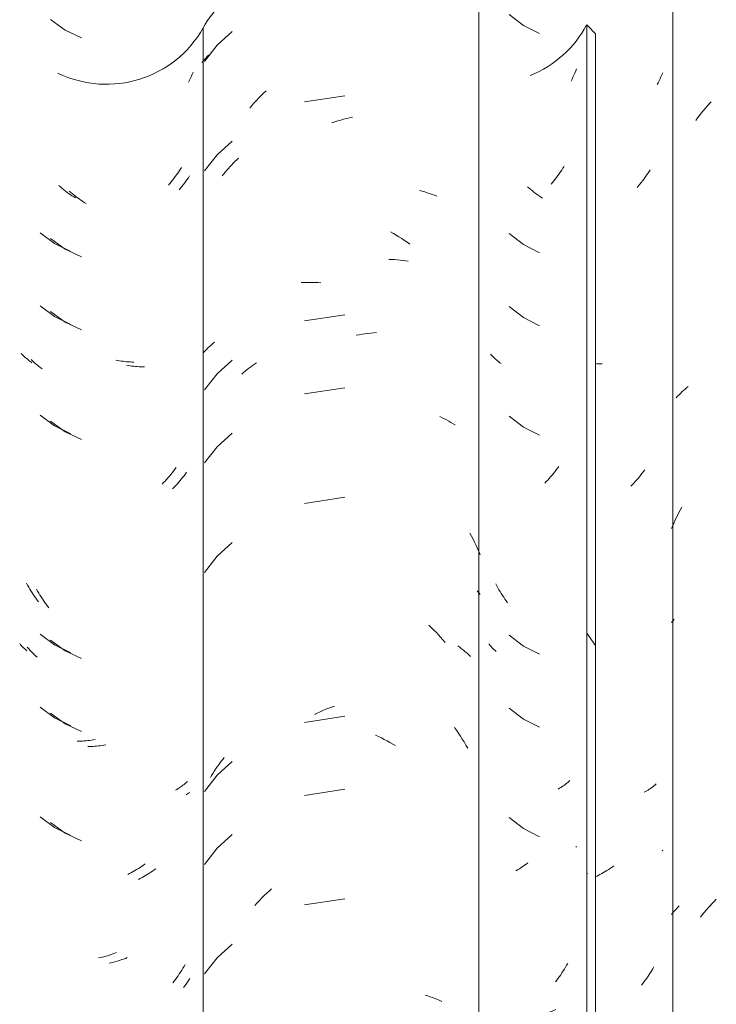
# Model space of a CAD drawing. Header units: metres. Extents: x 10.2 to 107.4, y -18.3 to 5.6.
# Tile 62 of 734: x 14.5 to 14.8, y 2.9 to 3.3. Entities that reach past the tile are written whole.
import ezdxf

# ---------------------------------------------------------------- set-up
doc = ezdxf.new("R2010")
doc.units = ezdxf.units.M
doc.layers.add('A-GLAZ-CWMG', color=7, linetype='Continuous', lineweight=5)

# ---------------------------------------------------------------- blocks, each defined once
blk = doc.blocks.new('FP_127-FACHADA 03')
at = {"layer": 'A-GLAZ-CWMG', "color": 9, "true_color": 0xc0c0c0}
for p, q in [((14.57169, 3.28924), (14.57127, 3.28841)), ((14.57209, 3.29008), (14.57169, 3.28924)), ((14.57249, 3.29093), (14.57209, 3.29008)), ((14.57287, 3.29178), (14.57249, 3.29093)), ((14.57323, 3.29264), (14.57287, 3.29178)), ((14.56793, 3.25246), (14.56742, 3.2517)), ((14.56842, 3.25324), (14.56793, 3.25246)), ((14.5653, 3.24873), (14.56474, 3.24801)), ((14.56584, 3.24946), (14.5653, 3.24873)), ((14.56638, 3.25019), (14.56584, 3.24946)), ((14.56691, 3.25094), (14.56638, 3.25019)), ((14.56742, 3.2517), (14.56691, 3.25094)), ((14.5184, 3.24521), (14.51774, 3.24578)), ((14.51907, 3.24466), (14.5184, 3.24521)), ((14.51974, 3.24411), (14.51907, 3.24466)), ((14.56361, 3.24661), (14.56302, 3.24592)), ((14.56418, 3.24731), (14.56361, 3.24661)), ((14.56474, 3.24801), (14.56418, 3.24731)), ((14.52042, 3.24358), (14.51974, 3.24411)), ((14.52111, 3.24306), (14.52042, 3.24358)), ((14.5218, 3.24256), (14.52111, 3.24306)), ((14.5225, 3.24207), (14.5218, 3.24256)), ((14.5232, 3.24159), (14.5225, 3.24207)), ((14.52391, 3.24112), (14.5232, 3.24159)), ((14.52462, 3.24066), (14.52391, 3.24112)), ((14.51003, 3.22633), (14.51604, 3.22189)), ((14.51604, 3.22189), (14.52277, 3.2186)), ((14.51003, 3.19619), (14.51604, 3.19174)), ((14.51604, 3.19174), (14.52277, 3.18846)), ((14.50264, 3.17606), (14.50225, 3.17648)), ((14.50304, 3.17565), (14.50264, 3.17606)), ((14.50346, 3.17524), (14.50304, 3.17565)), ((14.50388, 3.17484), (14.50346, 3.17524)), ((14.50432, 3.17445), (14.50388, 3.17484)), ((14.50477, 3.17407), (14.50432, 3.17445)), ((14.50522, 3.1737), (14.50477, 3.17407)), ((14.50569, 3.17333), (14.50522, 3.1737)), ((14.50617, 3.17297), (14.50569, 3.17333)), ((14.50666, 3.17262), (14.50617, 3.17297)), ((14.54205, 3.17355), (14.5413, 3.17369)), ((14.54279, 3.17343), (14.54205, 3.17355)), ((14.54354, 3.17332), (14.54279, 3.17343)), ((14.54428, 3.17322), (14.54354, 3.17332)), ((14.54502, 3.17313), (14.54428, 3.17322)), ((14.54576, 3.17306), (14.54502, 3.17313)), ((14.54649, 3.17301), (14.54576, 3.17306)), ((14.54722, 3.17296), (14.54649, 3.17301)), ((14.54795, 3.17293), (14.54722, 3.17296)), ((14.54868, 3.17291), (14.54795, 3.17293)), ((14.51003, 3.15097), (14.51604, 3.14653)), ((14.51604, 3.14653), (14.52277, 3.14324)), ((14.56398, 3.12649), (14.5634, 3.1258)), ((14.56455, 3.12719), (14.56398, 3.12649)), ((14.5651, 3.12791), (14.56455, 3.12719)), ((14.56565, 3.12863), (14.5651, 3.12791)), ((14.56619, 3.12936), (14.56565, 3.12863)), ((14.56101, 3.12313), (14.56039, 3.12249)), ((14.56162, 3.12378), (14.56101, 3.12313)), ((14.56222, 3.12444), (14.56162, 3.12378)), ((14.56282, 3.12511), (14.56222, 3.12444)), ((14.5634, 3.1258), (14.56282, 3.12511)), ((14.50486, 3.0808), (14.50441, 3.08161)), ((14.50532, 3.08), (14.50486, 3.0808)), ((14.50579, 3.0792), (14.50532, 3.08)), ((14.50627, 3.07842), (14.50579, 3.0792)), ((14.50677, 3.07764), (14.50627, 3.07842)), ((14.50727, 3.07687), (14.50677, 3.07764)), ((14.50778, 3.07611), (14.50727, 3.07687)), ((14.50831, 3.07537), (14.50778, 3.07611)), ((14.50884, 3.07463), (14.50831, 3.07537)), ((14.50938, 3.0739), (14.50884, 3.07463)), ((14.51003, 3.06055), (14.51604, 3.0561)), ((14.502, 3.0562), (14.50161, 3.05665)), ((14.5024, 3.05575), (14.502, 3.0562)), ((14.50282, 3.05531), (14.5024, 3.05575)), ((14.50324, 3.05488), (14.50282, 3.05531)), ((14.50369, 3.05445), (14.50324, 3.05488)), ((14.50414, 3.05404), (14.50369, 3.05445)), ((14.50461, 3.05363), (14.50414, 3.05404)), ((14.51604, 3.0561), (14.52277, 3.05282)), ((14.51003, 3.0304), (14.51604, 3.02596)), ((14.51604, 3.02596), (14.52277, 3.02267)), ((14.52827, 3.01648), (14.52754, 3.01644)), ((14.529, 3.01653), (14.52827, 3.01648)), ((14.52974, 3.0166), (14.529, 3.01653)), ((14.53048, 3.01669), (14.52974, 3.0166)), ((14.53122, 3.01678), (14.53048, 3.01669)), ((14.53197, 3.01689), (14.53122, 3.01678)), ((14.53271, 3.01701), (14.53197, 3.01689)), ((14.52608, 3.01639), (14.52536, 3.01639)), ((14.52681, 3.01641), (14.52608, 3.01639)), ((14.52754, 3.01644), (14.52681, 3.01641)), ((14.56649, 2.99649), (14.56595, 2.99618)), ((14.56701, 2.99681), (14.56649, 2.99649)), ((14.56753, 2.99714), (14.56701, 2.99681)), ((14.56803, 2.99747), (14.56753, 2.99714)), ((14.56852, 2.99782), (14.56803, 2.99747)), ((14.56901, 2.99817), (14.56852, 2.99782)), ((14.56948, 2.99854), (14.56901, 2.99817)), ((14.56994, 2.99891), (14.56948, 2.99854)), ((14.57039, 2.99929), (14.56994, 2.99891)), ((14.57083, 2.99968), (14.57039, 2.99929)), ((14.51003, 2.98519), (14.51604, 2.98074)), ((14.51604, 2.98074), (14.52277, 2.97746)), ((14.5506, 2.96381), (14.54989, 2.96337)), ((14.55131, 2.96428), (14.5506, 2.96381)), ((14.55202, 2.96475), (14.55131, 2.96428)), ((14.55272, 2.96524), (14.55202, 2.96475)), ((14.55341, 2.96574), (14.55272, 2.96524)), ((14.54699, 2.9617), (14.54626, 2.96132)), ((14.54772, 2.9621), (14.54699, 2.9617)), ((14.54845, 2.96251), (14.54772, 2.9621)), ((14.54917, 2.96293), (14.54845, 2.96251)), ((14.54989, 2.96337), (14.54917, 2.96293)), ((14.53562, 2.92719), (14.53487, 2.92702)), ((14.53638, 2.92738), (14.53562, 2.92719)), ((14.53713, 2.92759), (14.53638, 2.92738)), ((14.53788, 2.9278), (14.53713, 2.92759)), ((14.53863, 2.92803), (14.53788, 2.9278)), ((14.53938, 2.92828), (14.53863, 2.92803)), ((14.54013, 2.92854), (14.53938, 2.92828)), ((14.54088, 2.92881), (14.54013, 2.92854)), ((14.54163, 2.92909), (14.54088, 2.92881)), ((14.53487, 2.92702), (14.53412, 2.92686)), ((14.56947, 2.92339), (14.569, 2.9226)), ((14.56993, 2.92419), (14.56947, 2.92339)), ((14.567, 2.91951), (14.56648, 2.91876)), ((14.56752, 2.92027), (14.567, 2.91951)), ((14.56802, 2.92103), (14.56752, 2.92027)), ((14.56851, 2.92181), (14.56802, 2.92103)), ((14.569, 2.9226), (14.56851, 2.92181)), ((14.5654, 2.91729), (14.56485, 2.91657)), ((14.56594, 2.91802), (14.5654, 2.91729)), ((14.56648, 2.91876), (14.56594, 2.91802))]:
    blk.add_line(p, q, dxfattribs=at)
blk = doc.blocks.new('FP_128-FACHADA 03')
at = {"layer": 'A-GLAZ-CWMG', "color": 9, "true_color": 0xc0c0c0}
for p, q in [((14.58939, 3.30937), (14.58309, 3.30375)), ((14.58309, 3.30375), (14.57797, 3.29707)), ((14.57684, 3.29653), (14.57722, 3.29701)), ((14.57722, 3.29701), (14.57763, 3.29749)), ((14.57763, 3.29749), (14.57804, 3.29796)), ((14.57804, 3.29796), (14.57847, 3.29842)), ((14.57847, 3.29842), (14.5789, 3.29887)), ((14.5789, 3.29887), (14.57935, 3.29932)), ((14.57935, 3.29932), (14.57981, 3.29976)), ((14.58939, 3.26416), (14.58309, 3.25854)), ((14.58309, 3.25854), (14.57797, 3.25186)), ((14.59051, 3.25575), (14.59121, 3.25644)), ((14.59121, 3.25644), (14.59192, 3.25712)), ((14.58715, 3.25212), (14.5878, 3.25287)), ((14.5878, 3.25287), (14.58846, 3.25361)), ((14.58846, 3.25361), (14.58914, 3.25434)), ((14.58914, 3.25434), (14.58982, 3.25505)), ((14.58982, 3.25505), (14.59051, 3.25575)), ((14.58525, 3.24979), (14.58587, 3.25057)), ((14.58587, 3.25057), (14.5865, 3.25135)), ((14.5865, 3.25135), (14.58715, 3.25212)), ((14.57949, 3.17888), (14.57999, 3.17935)), ((14.57999, 3.17935), (14.5805, 3.1798)), ((14.5805, 3.1798), (14.58102, 3.18025)), ((14.58102, 3.18025), (14.58155, 3.18069)), ((14.58155, 3.18069), (14.5821, 3.18111)), ((14.57721, 3.17642), (14.57764, 3.17693)), ((14.57764, 3.17693), (14.57808, 3.17743)), ((14.57808, 3.17743), (14.57854, 3.17792)), ((14.57854, 3.17792), (14.57901, 3.17841)), ((14.57901, 3.17841), (14.57949, 3.17888)), ((14.58939, 3.17373), (14.58309, 3.16811)), ((14.59627, 3.1704), (14.59703, 3.17098)), ((14.59703, 3.17098), (14.5978, 3.17154)), ((14.5978, 3.17154), (14.59858, 3.1721)), ((14.59858, 3.1721), (14.59936, 3.17264)), ((14.58309, 3.16811), (14.57797, 3.16143)), ((14.59328, 3.16793), (14.59402, 3.16857)), ((14.59402, 3.16857), (14.59476, 3.16919)), ((14.59476, 3.16919), (14.59551, 3.1698)), ((14.59551, 3.1698), (14.59627, 3.1704)), ((14.58939, 3.14359), (14.58309, 3.13797)), ((14.58309, 3.13797), (14.57797, 3.13128)), ((14.58939, 3.09837), (14.58309, 3.09275)), ((14.58309, 3.09275), (14.57797, 3.08607)), ((14.58482, 3.00808), (14.58544, 3.00888)), ((14.58544, 3.00888), (14.58606, 3.00966)), ((14.58193, 3.00394), (14.58248, 3.00479)), ((14.58248, 3.00479), (14.58305, 3.00563)), ((14.58305, 3.00563), (14.58363, 3.00646)), ((14.58939, 3.00794), (14.58309, 3.00233)), ((14.58363, 3.00646), (14.58422, 3.00728)), ((14.58422, 3.00728), (14.58482, 3.00808)), ((14.58309, 3.00233), (14.57797, 2.99564)), ((14.58034, 3.00132), (14.58085, 3.00221)), ((14.58085, 3.00221), (14.58138, 3.00308)), ((14.58138, 3.00308), (14.58193, 3.00394)), ((14.58939, 2.9778), (14.58309, 2.97218)), ((14.58309, 2.97218), (14.57797, 2.9655)), ((14.58939, 2.93259), (14.58309, 2.92697)), ((14.58309, 2.92697), (14.57797, 2.92029))]:
    blk.add_line(p, q, dxfattribs=at)
blk = doc.blocks.new('FP_129-FACHADA 03')
at = {"layer": 'A-GLAZ-CWMG', "color": 9, "true_color": 0xc0c0c0}
for p, q in [((14.73121, 3.29309), (14.73084, 3.29223)), ((14.73156, 3.29395), (14.73121, 3.29309)), ((14.72967, 3.2897), (14.72926, 3.28887)), ((14.73007, 3.29054), (14.72967, 3.2897)), ((14.73046, 3.29138), (14.73007, 3.29054)), ((14.73084, 3.29223), (14.73046, 3.29138)), ((14.72593, 3.25292), (14.72542, 3.25215)), ((14.72642, 3.25369), (14.72593, 3.25292)), ((14.72275, 3.24845), (14.72219, 3.24774)), ((14.7233, 3.24917), (14.72275, 3.24845)), ((14.72385, 3.2499), (14.7233, 3.24917)), ((14.72438, 3.25064), (14.72385, 3.2499)), ((14.72491, 3.25139), (14.72438, 3.25064)), ((14.72542, 3.25215), (14.72491, 3.25139)), ((14.72161, 3.24705), (14.72103, 3.24636)), ((14.72219, 3.24774), (14.72161, 3.24705)), ((14.72141, 3.12623), (14.72083, 3.12555)), ((14.72199, 3.12693), (14.72141, 3.12623)), ((14.72255, 3.12763), (14.72199, 3.12693)), ((14.72311, 3.12835), (14.72255, 3.12763)), ((14.72366, 3.12907), (14.72311, 3.12835)), ((14.72419, 3.12981), (14.72366, 3.12907)), ((14.71903, 3.12356), (14.71841, 3.12291)), ((14.71964, 3.12421), (14.71903, 3.12356)), ((14.72024, 3.12487), (14.71964, 3.12421)), ((14.72083, 3.12555), (14.72024, 3.12487)), ((14.72449, 2.99694), (14.72396, 2.99663)), ((14.72501, 2.99726), (14.72449, 2.99694)), ((14.72552, 2.99759), (14.72501, 2.99726)), ((14.72603, 2.99793), (14.72552, 2.99759)), ((14.72652, 2.99827), (14.72603, 2.99793)), ((14.727, 2.99863), (14.72652, 2.99827)), ((14.72747, 2.999), (14.727, 2.99863)), ((14.72793, 2.99937), (14.72747, 2.999)), ((14.72838, 2.99975), (14.72793, 2.99937)), ((14.72882, 3.00014), (14.72838, 2.99975)), ((14.73156, 2.97293), (14.7313, 2.9726)), ((14.70793, 2.96373), (14.70721, 2.96329)), ((14.70864, 2.96418), (14.70793, 2.96373)), ((14.70935, 2.96465), (14.70864, 2.96418)), ((14.71005, 2.96512), (14.70935, 2.96465)), ((14.71075, 2.96562), (14.71005, 2.96512)), ((14.71144, 2.96612), (14.71075, 2.96562)), ((14.70721, 2.96329), (14.70649, 2.96286)), ((14.72699, 2.92305), (14.72651, 2.92227)), ((14.72746, 2.92385), (14.72699, 2.92305)), ((14.72792, 2.92465), (14.72746, 2.92385)), ((14.72448, 2.91921), (14.72395, 2.91847)), ((14.725, 2.91996), (14.72448, 2.91921)), ((14.72552, 2.92072), (14.725, 2.91996)), ((14.72602, 2.92149), (14.72552, 2.92072)), ((14.72651, 2.92227), (14.72602, 2.92149)), ((14.7234, 2.91774), (14.72285, 2.91702)), ((14.72395, 2.91847), (14.7234, 2.91774)), ((14.71758, 2.90349), (14.71694, 2.9033)), ((14.7182, 2.90368), (14.71758, 2.90349)), ((14.71882, 2.90389), (14.7182, 2.90368)), ((14.71943, 2.90411), (14.71882, 2.90389)), ((14.72004, 2.90434), (14.71943, 2.90411)), ((14.72063, 2.90458), (14.72004, 2.90434)), ((14.72122, 2.90483), (14.72063, 2.90458)), ((14.7218, 2.90509), (14.72122, 2.90483)), ((14.72237, 2.90536), (14.7218, 2.90509)), ((14.72293, 2.90564), (14.72237, 2.90536))]:
    blk.add_line(p, q, dxfattribs=at)
blk = doc.blocks.new('Rectangular Mullion - Telha Fibrocimento - Ondulada-V117-FACHADA 03')
at = {"layer": 'A-GLAZ-CWMG', "true_color": 0xc0c0c0}
h = blk.add_hatch(dxfattribs=at)
h.set_pattern_fill('FP_12', color=9, style=0, pattern_type=2)
h.set_pattern_definition([(315.081, (24.328, -7.008), (0.2861737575, -0.270297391), [0.01667, -0.28643, 0.01667, -1.903]), (315.081, (24.328, -7.008), (0.2861737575, -0.270297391), [-0.31978, -0.28643, 0.01667, -0.58954, -1.01]), (315.081, (24.328, -7.008), (0.2861737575, -0.270297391), [-1.212, 0.01667, -0.28643, 0.01667, -0.69057]), (315.081, (24.328, -7.008), (0.2861737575, -0.270297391), [-1.532, -0.1854, 0.01667, -0.4885]), (126.286, (24.436, -7.107), (-0.205045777, 0.24913451), [0.00997, -0.17136, 0.00997, -1.138]), (126.286, (24.436, -7.107), (-0.205045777, 0.24913451), [-0.19131, -0.17136, 0.00997, -0.35269, -0.60444]), (126.286, (24.436, -7.107), (-0.205045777, 0.24913451), [-0.72533, 0.00997, -0.17136, 0.00997, -0.41314]), (126.286, (24.436, -7.107), (-0.205045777, 0.24913451), [-0.91664, -0.11092, 0.00997, -0.29225]), (147.695, (24.471, -7.113), (-0.081132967, 0.021153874), [0.00698, -0.11998, 0.00698, -0.79715]), (147.695, (24.471, -7.113), (-0.081132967, 0.021153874), [-0.13395, -0.11998, 0.00698, -0.24695, -0.42323]), (147.695, (24.471, -7.113), (-0.081132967, 0.021153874), [-0.50787, 0.00698, -0.11998, 0.00698, -0.28928]), (147.695, (24.471, -7.113), (-0.081132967, 0.021153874), [-0.64182, -0.07766, 0.00698, -0.20463])])
h.paths.add_polyline_path([(14.73939, 2.87193), (14.73939, 3.30843), (14.73572, 3.31209), (14.73572, 2.87559), (14.7369, 2.87441)])
at = {"layer": 'A-GLAZ-CWMG'}
for p, q in [((14.57734, 2.87441), (14.57734, 3.31091)), ((14.73572, 3.31209), (14.73939, 3.30843)), ((14.73572, 2.87559), (14.73572, 3.31209)), ((14.73939, 2.87193), (14.73939, 3.30843))]:
    blk.add_line(p, q, dxfattribs=at)
for centre, major_axis, start_param, end_param in [((14.61628, 3.28968), (0.04446, 0), 1.992171, 2.637678), ((14.53742, 3.3327), (0.0456, 0), 4.257871, 5.77887), ((14.69514, 3.33324), (0.04586, 0), 5.099074, 5.798286)]:
    blk.add_ellipse(centre, major_axis=major_axis, ratio=0.988936, start_param=start_param, end_param=end_param, dxfattribs=at)
for name in ['FP_128-FACHADA 03', 'FP_129-FACHADA 03', 'FP_127-FACHADA 03']:
    blk.add_blockref(name, (0, 0), dxfattribs=at)
blk = doc.blocks.new('FP_133-FACHADA 03')
at = {"layer": 'A-GLAZ-CWMG', "color": 9, "true_color": 0xc0c0c0}
for p, q in [((14.51428, 3.31432), (14.52036, 3.30995)), ((14.52036, 3.30995), (14.52714, 3.30675)), ((14.57073, 3.24828), (14.5702, 3.24754)), ((14.57126, 3.24903), (14.57073, 3.24828)), ((14.57177, 3.24979), (14.57126, 3.24903)), ((14.56797, 3.24468), (14.56739, 3.24399)), ((14.56854, 3.24538), (14.56797, 3.24468)), ((14.5691, 3.24609), (14.56854, 3.24538)), ((14.56965, 3.24681), (14.5691, 3.24609)), ((14.5702, 3.24754), (14.56965, 3.24681)), ((14.52274, 3.24288), (14.52207, 3.24344)), ((14.52341, 3.24233), (14.52274, 3.24288)), ((14.52409, 3.2418), (14.52341, 3.24233)), ((14.52478, 3.24127), (14.52409, 3.2418)), ((14.52547, 3.24076), (14.52478, 3.24127)), ((14.52616, 3.24027), (14.52547, 3.24076)), ((14.52687, 3.23978), (14.52616, 3.24027)), ((14.52757, 3.23931), (14.52687, 3.23978)), ((14.52828, 3.23885), (14.52757, 3.23931)), ((14.529, 3.2384), (14.52828, 3.23885)), ((14.51428, 3.22389), (14.52036, 3.21952)), ((14.52036, 3.21952), (14.52714, 3.21632)), ((14.51428, 3.19375), (14.52036, 3.18938)), ((14.52036, 3.18938), (14.52714, 3.18618)), ((14.50676, 3.17352), (14.50636, 3.17393)), ((14.50717, 3.17311), (14.50676, 3.17352)), ((14.5076, 3.17271), (14.50717, 3.17311)), ((14.50803, 3.17232), (14.5076, 3.17271)), ((14.50848, 3.17193), (14.50803, 3.17232)), ((14.50894, 3.17156), (14.50848, 3.17193)), ((14.5094, 3.17119), (14.50894, 3.17156)), ((14.50988, 3.17083), (14.5094, 3.17119)), ((14.54645, 3.17146), (14.54571, 3.17159)), ((14.5472, 3.17134), (14.54645, 3.17146)), ((14.54794, 3.17124), (14.5472, 3.17134)), ((14.54869, 3.17115), (14.54794, 3.17124)), ((14.54943, 3.17107), (14.54869, 3.17115)), ((14.55016, 3.17101), (14.54943, 3.17107)), ((14.5509, 3.17096), (14.55016, 3.17101)), ((14.55163, 3.17092), (14.5509, 3.17096)), ((14.51037, 3.17048), (14.50988, 3.17083)), ((14.51087, 3.17014), (14.51037, 3.17048)), ((14.55235, 3.17089), (14.55163, 3.17092)), ((14.55308, 3.17088), (14.55235, 3.17089)), ((14.51428, 3.14853), (14.52036, 3.14417)), ((14.52036, 3.14417), (14.52714, 3.14096)), ((14.57001, 3.12671), (14.56946, 3.12598)), ((14.57054, 3.12745), (14.57001, 3.12671)), ((14.56659, 3.1225), (14.56599, 3.12184)), ((14.56718, 3.12318), (14.56659, 3.1225)), ((14.56776, 3.12386), (14.56718, 3.12318)), ((14.56834, 3.12456), (14.56776, 3.12386)), ((14.5689, 3.12527), (14.56834, 3.12456)), ((14.56946, 3.12598), (14.5689, 3.12527)), ((14.56538, 3.12119), (14.56477, 3.12054)), ((14.56599, 3.12184), (14.56538, 3.12119)), ((14.50903, 3.07829), (14.50857, 3.0791)), ((14.5095, 3.0775), (14.50903, 3.07829)), ((14.50998, 3.07671), (14.5095, 3.0775)), ((14.51047, 3.07593), (14.50998, 3.07671)), ((14.51097, 3.07516), (14.51047, 3.07593)), ((14.51148, 3.0744), (14.51097, 3.07516)), ((14.51201, 3.07365), (14.51148, 3.0744)), ((14.51254, 3.0729), (14.51201, 3.07365)), ((14.51308, 3.07217), (14.51254, 3.0729)), ((14.51363, 3.07145), (14.51308, 3.07217)), ((14.51428, 3.05811), (14.52036, 3.05374)), ((14.50511, 3.0548), (14.50476, 3.05524)), ((14.50547, 3.05436), (14.50511, 3.0548)), ((14.50584, 3.05393), (14.50547, 3.05436)), ((14.50622, 3.05351), (14.50584, 3.05393)), ((14.50662, 3.05309), (14.50622, 3.05351)), ((14.50703, 3.05268), (14.50662, 3.05309)), ((14.52036, 3.05374), (14.52714, 3.05053)), ((14.50745, 3.05228), (14.50703, 3.05268)), ((14.50788, 3.05188), (14.50745, 3.05228)), ((14.50832, 3.0515), (14.50788, 3.05188)), ((14.50877, 3.05112), (14.50832, 3.0515)), ((14.51428, 3.02796), (14.52036, 3.0236)), ((14.52036, 3.0236), (14.52714, 3.02039)), ((14.53047, 3.01415), (14.52974, 3.01414)), ((14.53119, 3.01417), (14.53047, 3.01415)), ((14.53192, 3.01421), (14.53119, 3.01417)), ((14.53266, 3.01426), (14.53192, 3.01421)), ((14.53339, 3.01432), (14.53266, 3.01426)), ((14.53413, 3.0144), (14.53339, 3.01432)), ((14.53487, 3.01449), (14.53413, 3.0144)), ((14.53562, 3.01459), (14.53487, 3.01449)), ((14.53636, 3.01471), (14.53562, 3.01459)), ((14.53711, 3.01484), (14.53636, 3.01471)), ((14.57084, 2.99458), (14.57031, 2.99427)), ((14.57136, 2.9949), (14.57084, 2.99458)), ((14.57187, 2.99523), (14.57136, 2.9949)), ((14.51428, 2.98275), (14.52036, 2.97838)), ((14.52036, 2.97838), (14.52714, 2.97518)), ((14.5578, 2.96374), (14.55711, 2.96323)), ((14.5514, 2.95966), (14.55066, 2.95927)), ((14.55212, 2.96006), (14.5514, 2.95966)), ((14.55285, 2.96047), (14.55212, 2.96006)), ((14.55357, 2.9609), (14.55285, 2.96047)), ((14.55429, 2.96134), (14.55357, 2.9609)), ((14.555, 2.9618), (14.55429, 2.96134)), ((14.55571, 2.96226), (14.555, 2.9618)), ((14.55641, 2.96274), (14.55571, 2.96226)), ((14.55711, 2.96323), (14.55641, 2.96274)), ((14.53928, 2.92486), (14.53853, 2.92469)), ((14.54003, 2.92505), (14.53928, 2.92486)), ((14.54078, 2.92524), (14.54003, 2.92505)), ((14.54153, 2.92545), (14.54078, 2.92524)), ((14.54229, 2.92568), (14.54153, 2.92545)), ((14.54304, 2.92592), (14.54229, 2.92568)), ((14.54379, 2.92617), (14.54304, 2.92592)), ((14.54454, 2.92643), (14.54379, 2.92617)), ((14.54529, 2.92671), (14.54454, 2.92643)), ((14.54604, 2.927), (14.54529, 2.92671)), ((14.56976, 2.91537), (14.5692, 2.91465)), ((14.5703, 2.9161), (14.56976, 2.91537)), ((14.57083, 2.91685), (14.5703, 2.9161)), ((14.57135, 2.9176), (14.57083, 2.91685)), ((14.57186, 2.91836), (14.57135, 2.9176))]:
    blk.add_line(p, q, dxfattribs=at)
blk = doc.blocks.new('FP_134-FACHADA 03')
at = {"layer": 'A-GLAZ-CWMG', "color": 9, "true_color": 0xc0c0c0}
for p, q in [((14.60234, 3.28395), (14.60335, 3.28492)), ((14.59845, 3.2799), (14.5994, 3.28094)), ((14.5994, 3.28094), (14.60037, 3.28196)), ((14.60037, 3.28196), (14.60135, 3.28297)), ((14.60135, 3.28297), (14.60234, 3.28395)), ((14.63591, 3.28288), (14.61924, 3.28034)), ((14.59658, 3.27776), (14.59751, 3.27884)), ((14.59751, 3.27884), (14.59845, 3.2799)), ((14.63294, 3.27245), (14.63415, 3.27283)), ((14.63415, 3.27283), (14.63535, 3.27317)), ((14.63535, 3.27317), (14.63656, 3.2735)), ((14.63656, 3.2735), (14.63777, 3.2738)), ((14.63777, 3.2738), (14.63898, 3.27408)), ((14.63053, 3.27164), (14.63173, 3.27206)), ((14.63173, 3.27206), (14.63294, 3.27245)), ((14.66675, 3.24376), (14.66781, 3.24347)), ((14.66781, 3.24347), (14.66885, 3.24317)), ((14.66885, 3.24317), (14.66987, 3.24285)), ((14.66987, 3.24285), (14.67089, 3.24251)), ((14.67089, 3.24251), (14.67189, 3.24215)), ((14.67189, 3.24215), (14.67288, 3.24177)), ((14.67288, 3.24177), (14.67386, 3.24137)), ((14.65478, 3.22669), (14.65593, 3.22602)), ((14.65593, 3.22602), (14.65708, 3.22533)), ((14.65708, 3.22533), (14.65822, 3.22462)), ((14.65822, 3.22462), (14.65935, 3.22389)), ((14.65935, 3.22389), (14.66047, 3.22314)), ((14.66047, 3.22314), (14.66158, 3.22236)), ((14.66158, 3.22236), (14.66269, 3.22157)), ((14.65409, 3.21532), (14.65525, 3.21528)), ((14.65525, 3.21528), (14.6564, 3.21522)), ((14.6564, 3.21522), (14.65754, 3.21514)), ((14.65754, 3.21514), (14.65868, 3.21504)), ((14.65868, 3.21504), (14.6598, 3.21491)), ((14.6598, 3.21491), (14.66092, 3.21476)), ((14.66092, 3.21476), (14.66203, 3.2146)), ((14.61782, 3.20574), (14.61897, 3.20579)), ((14.61897, 3.20579), (14.62013, 3.20582)), ((14.62013, 3.20582), (14.6213, 3.20582)), ((14.6213, 3.20582), (14.62247, 3.2058)), ((14.62247, 3.2058), (14.62365, 3.20576)), ((14.62365, 3.20576), (14.62483, 3.2057)), ((14.62483, 3.2057), (14.62602, 3.20562)), ((14.63591, 3.19245), (14.61924, 3.18992)), ((14.64058, 3.18399), (14.64178, 3.18421)), ((14.64178, 3.18421), (14.64299, 3.18441)), ((14.64299, 3.18441), (14.64419, 3.18459)), ((14.64419, 3.18459), (14.64539, 3.18474)), ((14.64539, 3.18474), (14.64658, 3.18487)), ((14.64658, 3.18487), (14.64777, 3.18498)), ((14.64777, 3.18498), (14.64896, 3.18507)), ((14.63591, 3.16231), (14.61924, 3.15977)), ((14.67512, 3.15039), (14.67607, 3.14995)), ((14.67607, 3.14995), (14.67699, 3.14949)), ((14.67699, 3.14949), (14.6779, 3.14901)), ((14.6779, 3.14901), (14.6788, 3.14851)), ((14.6788, 3.14851), (14.67968, 3.148)), ((14.67968, 3.148), (14.68054, 3.14747)), ((14.68054, 3.14747), (14.68139, 3.14693)), ((14.63591, 3.1171), (14.61924, 3.11456)), ((14.68753, 3.10226), (14.68818, 3.10102)), ((14.68818, 3.10102), (14.68882, 3.09977)), ((14.68882, 3.09977), (14.68943, 3.09851)), ((14.68943, 3.09851), (14.69003, 3.09724)), ((14.69003, 3.09724), (14.69061, 3.09596)), ((14.69061, 3.09596), (14.69117, 3.09466)), ((14.69117, 3.09466), (14.69171, 3.09336)), ((14.69055, 3.07843), (14.69114, 3.07768)), ((14.69114, 3.07768), (14.69171, 3.07693)), ((14.67053, 3.0643), (14.67154, 3.06333)), ((14.67154, 3.06333), (14.67253, 3.06234)), ((14.67253, 3.06234), (14.67351, 3.06134)), ((14.67351, 3.06134), (14.67448, 3.06031)), ((14.67448, 3.06031), (14.67543, 3.05927)), ((14.67543, 3.05927), (14.67636, 3.0582)), ((14.67636, 3.0582), (14.67729, 3.05712)), ((14.68248, 3.05575), (14.68329, 3.05517)), ((14.68329, 3.05517), (14.68408, 3.05457)), ((14.68408, 3.05457), (14.68485, 3.05396)), ((14.68485, 3.05396), (14.6856, 3.05333)), ((14.6856, 3.05333), (14.68633, 3.05269)), ((14.68633, 3.05269), (14.68705, 3.05203)), ((14.68705, 3.05203), (14.68774, 3.05136)), ((14.62564, 3.02854), (14.62683, 3.02905)), ((14.62683, 3.02905), (14.62802, 3.02955)), ((14.62802, 3.02955), (14.62922, 3.03001)), ((14.62922, 3.03001), (14.63042, 3.03046)), ((14.63042, 3.03046), (14.63162, 3.03088)), ((14.63591, 3.02667), (14.61924, 3.02413)), ((14.62327, 3.02744), (14.62445, 3.028)), ((14.62445, 3.028), (14.62564, 3.02854)), ((14.68113, 3.02205), (14.68196, 3.02088)), ((14.68196, 3.02088), (14.68278, 3.01969)), ((14.64859, 3.01882), (14.64978, 3.01828)), ((14.64978, 3.01828), (14.65096, 3.01771)), ((14.65096, 3.01771), (14.65213, 3.01712)), ((14.65213, 3.01712), (14.6533, 3.0165)), ((14.6533, 3.0165), (14.65446, 3.01587)), ((14.68278, 3.01969), (14.68358, 3.01849)), ((14.68358, 3.01849), (14.68436, 3.01727)), ((14.68436, 3.01727), (14.68513, 3.01604)), ((14.65446, 3.01587), (14.65562, 3.01521)), ((14.65562, 3.01521), (14.65677, 3.01453)), ((14.68513, 3.01604), (14.68587, 3.01479)), ((14.68587, 3.01479), (14.6866, 3.01352)), ((14.63591, 2.99653), (14.61924, 2.99399)), ((14.60059, 2.95063), (14.60158, 2.95163)), ((14.60158, 2.95163), (14.60257, 2.95261)), ((14.60257, 2.95261), (14.60359, 2.95357)), ((14.60359, 2.95357), (14.60461, 2.95451)), ((14.60461, 2.95451), (14.60565, 2.95543)), ((14.59866, 2.94857), (14.59962, 2.94961)), ((14.59962, 2.94961), (14.60059, 2.95063)), ((14.63591, 2.95131), (14.61924, 2.94877)), ((14.66908, 2.91153), (14.67011, 2.91121)), ((14.67011, 2.91121), (14.67112, 2.91086)), ((14.67112, 2.91086), (14.67212, 2.91049)), ((14.67212, 2.91049), (14.67311, 2.91011)), ((14.67311, 2.91011), (14.67408, 2.90971)), ((14.67408, 2.90971), (14.67504, 2.90929)), ((14.67504, 2.90929), (14.67598, 2.90885))]:
    blk.add_line(p, q, dxfattribs=at)
blk = doc.blocks.new('FP_135-FACHADA 03')
at = {"layer": 'A-GLAZ-CWMG', "color": 9, "true_color": 0xc0c0c0}
for p, q in [((14.70368, 3.31639), (14.70962, 3.31187)), ((14.70962, 3.31187), (14.71631, 3.3085)), ((14.76565, 3.28907), (14.76526, 3.28826)), ((14.76603, 3.28989), (14.76565, 3.28907)), ((14.7664, 3.29071), (14.76603, 3.28989)), ((14.76677, 3.29154), (14.7664, 3.29071)), ((14.76711, 3.29238), (14.76677, 3.29154)), ((14.76526, 3.28826), (14.76485, 3.28745)), ((14.76199, 3.2523), (14.76149, 3.25153)), ((14.7594, 3.24853), (14.75885, 3.24781)), ((14.75993, 3.24927), (14.7594, 3.24853)), ((14.76046, 3.25001), (14.75993, 3.24927)), ((14.76098, 3.25077), (14.76046, 3.25001)), ((14.76149, 3.25153), (14.76098, 3.25077)), ((14.71196, 3.24473), (14.71131, 3.24531)), ((14.71263, 3.24417), (14.71196, 3.24473)), ((14.7133, 3.24362), (14.71263, 3.24417)), ((14.75715, 3.2457), (14.75656, 3.24502)), ((14.75772, 3.24639), (14.75715, 3.2457)), ((14.75829, 3.2471), (14.75772, 3.24639)), ((14.75885, 3.24781), (14.75829, 3.2471)), ((14.71397, 3.24308), (14.7133, 3.24362)), ((14.71466, 3.24255), (14.71397, 3.24308)), ((14.71534, 3.24204), (14.71466, 3.24255)), ((14.71604, 3.24154), (14.71534, 3.24204)), ((14.71674, 3.24105), (14.71604, 3.24154)), ((14.71744, 3.24057), (14.71674, 3.24105)), ((14.70368, 3.22597), (14.70962, 3.22144)), ((14.70962, 3.22144), (14.71631, 3.21807)), ((14.70368, 3.19582), (14.70962, 3.1913)), ((14.70962, 3.1913), (14.71631, 3.18793)), ((14.69644, 3.1758), (14.69606, 3.17623)), ((14.69683, 3.17538), (14.69644, 3.1758)), ((14.69724, 3.17497), (14.69683, 3.17538)), ((14.69765, 3.17456), (14.69724, 3.17497)), ((14.69808, 3.17417), (14.69765, 3.17456)), ((14.69851, 3.17378), (14.69808, 3.17417)), ((14.69896, 3.1734), (14.69851, 3.17378)), ((14.69942, 3.17303), (14.69896, 3.1734)), ((14.69989, 3.17266), (14.69942, 3.17303)), ((14.70037, 3.17231), (14.69989, 3.17266)), ((14.73999, 3.17223), (14.73939, 3.17228)), ((14.74072, 3.17218), (14.73999, 3.17223)), ((14.74145, 3.17214), (14.74072, 3.17218)), ((14.74218, 3.17212), (14.74145, 3.17214)), ((14.70368, 3.15061), (14.70962, 3.14608)), ((14.70962, 3.14608), (14.71631, 3.14271)), ((14.75809, 3.12628), (14.75752, 3.12558)), ((14.75865, 3.12699), (14.75809, 3.12628)), ((14.7592, 3.12771), (14.75865, 3.12699)), ((14.75975, 3.12844), (14.7592, 3.12771)), ((14.75454, 3.12224), (14.75392, 3.12161)), ((14.75516, 3.12289), (14.75454, 3.12224)), ((14.75576, 3.12354), (14.75516, 3.12289)), ((14.75636, 3.12421), (14.75576, 3.12354)), ((14.75694, 3.12489), (14.75636, 3.12421)), ((14.75752, 3.12558), (14.75694, 3.12489)), ((14.6986, 3.08051), (14.69816, 3.08133)), ((14.69905, 3.0797), (14.6986, 3.08051)), ((14.69952, 3.0789), (14.69905, 3.0797)), ((14.69999, 3.07811), (14.69952, 3.0789)), ((14.70047, 3.07732), (14.69999, 3.07811)), ((14.70097, 3.07655), (14.70047, 3.07732)), ((14.70147, 3.07578), (14.70097, 3.07655)), ((14.70199, 3.07502), (14.70147, 3.07578)), ((14.70251, 3.07428), (14.70199, 3.07502)), ((14.70304, 3.07354), (14.70251, 3.07428)), ((14.70368, 3.06018), (14.70962, 3.05565)), ((14.69574, 3.05603), (14.69535, 3.05651)), ((14.69614, 3.05556), (14.69574, 3.05603)), ((14.69656, 3.0551), (14.69614, 3.05556)), ((14.69699, 3.05465), (14.69656, 3.0551)), ((14.69743, 3.05421), (14.69699, 3.05465)), ((14.69789, 3.05377), (14.69743, 3.05421)), ((14.69836, 3.05334), (14.69789, 3.05377)), ((14.70962, 3.05565), (14.71631, 3.05229)), ((14.70368, 3.03004), (14.70962, 3.02551)), ((14.70962, 3.02551), (14.71631, 3.02214)), ((14.76109, 2.9962), (14.76057, 2.99588)), ((14.76159, 2.99654), (14.76109, 2.9962)), ((14.76209, 2.99688), (14.76159, 2.99654)), ((14.76257, 2.99723), (14.76209, 2.99688)), ((14.76305, 2.99759), (14.76257, 2.99723)), ((14.76351, 2.99796), (14.76305, 2.99759)), ((14.76396, 2.99834), (14.76351, 2.99796)), ((14.76441, 2.99873), (14.76396, 2.99834)), ((14.76004, 2.99557), (14.75951, 2.99526)), ((14.76057, 2.99588), (14.76004, 2.99557)), ((14.70368, 2.98482), (14.70962, 2.9803)), ((14.70962, 2.9803), (14.71631, 2.97693)), ((14.76711, 2.97142), (14.7669, 2.97116)), ((14.74552, 2.96392), (14.74482, 2.96346)), ((14.74622, 2.96441), (14.74552, 2.96392)), ((14.74692, 2.9649), (14.74622, 2.96441)), ((14.74049, 2.96092), (14.73976, 2.96054)), ((14.74122, 2.96131), (14.74049, 2.96092)), ((14.74195, 2.96171), (14.74122, 2.96131)), ((14.74267, 2.96213), (14.74195, 2.96171)), ((14.74339, 2.96256), (14.74267, 2.96213)), ((14.7441, 2.963), (14.74339, 2.96256)), ((14.74482, 2.96346), (14.7441, 2.963)), ((14.7635, 2.92325), (14.76304, 2.92245)), ((14.76108, 2.91934), (14.76056, 2.91858)), ((14.76158, 2.9201), (14.76108, 2.91934)), ((14.76208, 2.92087), (14.76158, 2.9201)), ((14.76256, 2.92165), (14.76208, 2.92087)), ((14.76304, 2.92245), (14.76256, 2.92165)), ((14.75895, 2.91637), (14.75839, 2.91566)), ((14.7595, 2.9171), (14.75895, 2.91637)), ((14.76003, 2.91784), (14.7595, 2.9171)), ((14.76056, 2.91858), (14.76003, 2.91784))]:
    blk.add_line(p, q, dxfattribs=at)
blk = doc.blocks.new('FP_136-FACHADA 03')
at = {"layer": 'A-GLAZ-CWMG', "color": 9, "true_color": 0xc0c0c0}
for p, q in [((14.78302, 3.2757), (14.78381, 3.27667)), ((14.78381, 3.27667), (14.78461, 3.27763)), ((14.78461, 3.27763), (14.78542, 3.27857)), ((14.78542, 3.27857), (14.78624, 3.2795)), ((14.78624, 3.2795), (14.78707, 3.28041)), ((14.78074, 3.27271), (14.78149, 3.27372)), ((14.78149, 3.27372), (14.78225, 3.27472)), ((14.78225, 3.27472), (14.78302, 3.2757)), ((14.77272, 3.15818), (14.77329, 3.15879)), ((14.77329, 3.15879), (14.77387, 3.1594)), ((14.77387, 3.1594), (14.77447, 3.15999)), ((14.77447, 3.15999), (14.77508, 3.16058)), ((14.77508, 3.16058), (14.77571, 3.16115)), ((14.77571, 3.16115), (14.77635, 3.16171)), ((14.77635, 3.16171), (14.77701, 3.16226)), ((14.77701, 3.16226), (14.77768, 3.1628)), ((14.77305, 3.10925), (14.77367, 3.11049)), ((14.77367, 3.11049), (14.77432, 3.11172)), ((14.77432, 3.11172), (14.77498, 3.11294)), ((14.77129, 3.10545), (14.77185, 3.10673)), ((14.77185, 3.10673), (14.77244, 3.10799)), ((14.77244, 3.10799), (14.77305, 3.10925)), ((14.77074, 3.10416), (14.77129, 3.10545)), ((14.77074, 3.06536), (14.77131, 3.06609)), ((14.77131, 3.06609), (14.77189, 3.06681)), ((14.77275, 2.94722), (14.7733, 2.94781)), ((14.7733, 2.94781), (14.77385, 2.94838)), ((14.78505, 2.94657), (14.78587, 2.94751)), ((14.78587, 2.94751), (14.7867, 2.94843)), ((14.7867, 2.94843), (14.78754, 2.94933)), ((14.78754, 2.94933), (14.78839, 2.95022)), ((14.78839, 2.95022), (14.78925, 2.9511)), ((14.77074, 2.94479), (14.77122, 2.94541)), ((14.77122, 2.94541), (14.77172, 2.94602)), ((14.77172, 2.94602), (14.77223, 2.94663)), ((14.77223, 2.94663), (14.77275, 2.94722)), ((14.78267, 2.94369), (14.78345, 2.94466)), ((14.78345, 2.94466), (14.78425, 2.94563)), ((14.78425, 2.94563), (14.78505, 2.94657))]:
    blk.add_line(p, q, dxfattribs=at)
blk = doc.blocks.new('Rectangular Mullion - Telha Fibrocimento - Ondulada-1908999-FACHADA 03')
at = {"layer": 'A-GLAZ-CWMG'}
for p, q in [((14.6912, 2.87441), (14.6912, 3.57566)), ((14.77125, 2.87402), (14.77125, 3.57527))]:
    blk.add_line(p, q, dxfattribs=at)
for name in ['FP_135-FACHADA 03', 'FP_133-FACHADA 03', 'FP_134-FACHADA 03', 'FP_136-FACHADA 03']:
    blk.add_blockref(name, (0, 0), dxfattribs=at)

msp = doc.modelspace()

# ---------------------------------------------------------------- block references
at = {"layer": 'A-GLAZ-CWMG'}
for name in ['Rectangular Mullion - Telha Fibrocimento - Ondulada-1908999-FACHADA 03', 'Rectangular Mullion - Telha Fibrocimento - Ondulada-V117-FACHADA 03']:
    msp.add_blockref(name, (0, 0), dxfattribs=at)

doc.saveas('drawing.dxf')
